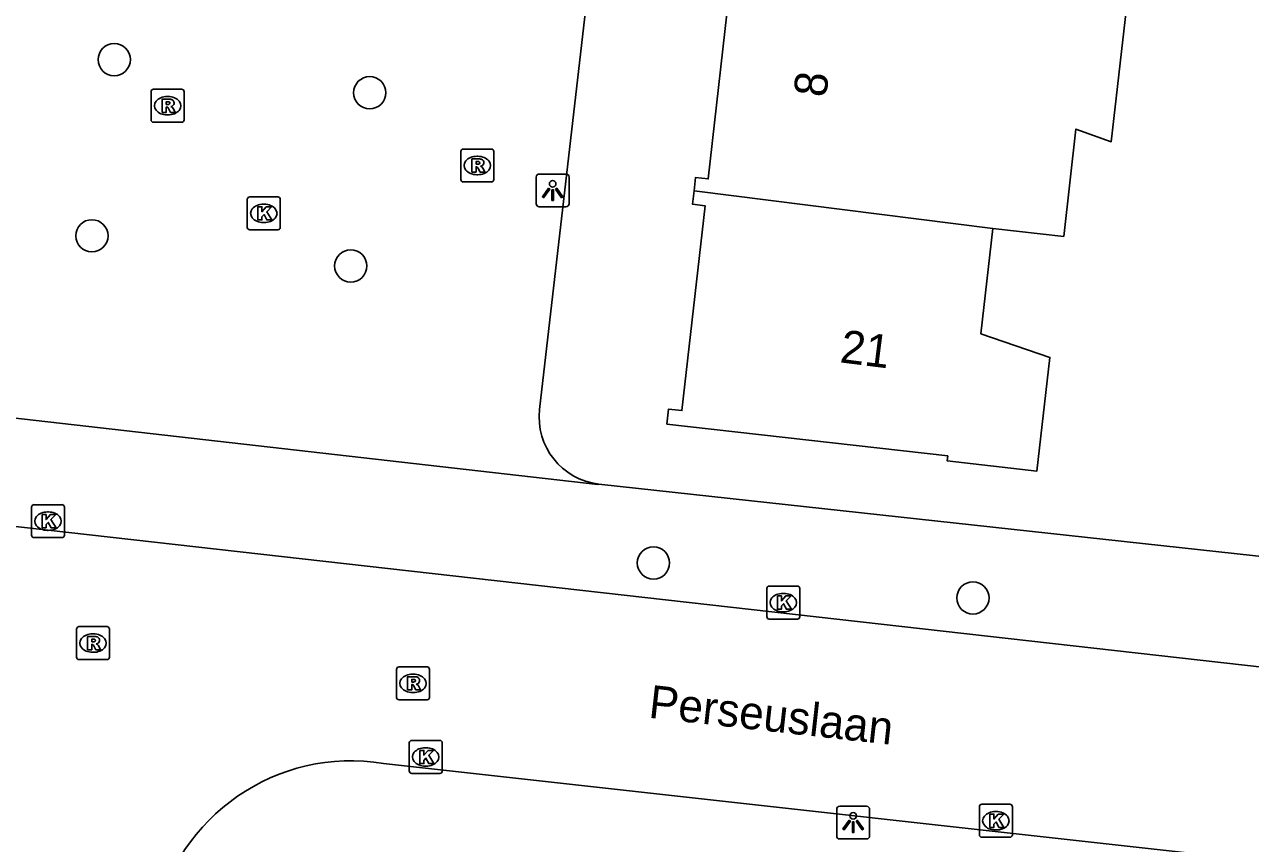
# Model space of a CAD drawing. Extents: x 162398 to 163643, y 386453 to 387397.
# Drawn here: x 162578.45 to 162615.67, y 386535.84 to 386560.69 of the extents above; entities that cross this region are included whole.
import ezdxf

# ---------------------------------------------------------------- set-up
doc = ezdxf.new("R2010")
doc.units = 0
for name, color, linetype in [('IMGEO_Boom', 7, 'Continuous'), ('IMGEO_Kolk', 7, 'Continuous'), ('IMGEO_Lichtpunt', 7, 'Continuous'), ('IMGEO_Openbare_ruimte_label', 7, 'Continuous'), ('IMGEO_Pand', 7, 'Continuous'), ('IMGEO_Pand_nummerreeks', 7, 'Continuous'), ('IMGEO_Rijbaan_lokaal_open', 7, 'Continuous'), ('IMGEO_Rioolput', 7, 'Continuous'), ('IMGEO_Voetpad_open', 7, 'Continuous')]:
    doc.layers.add(name, color=color, linetype=linetype)

msp = doc.modelspace()

# ---------------------------------------------------------------- linework, layer by layer
at = {"layer": 'IMGEO_Boom'}
for centre in [(162581.176, 386559.622), (162588.931, 386558.618), (162580.498, 386554.277), (162588.355, 386553.362), (162597.543, 386544.351), (162607.241, 386543.29)]:
    msp.add_circle(centre, 0.489, dxfattribs=at)
at = {"layer": 'IMGEO_Kolk'}
for p, q in [((162585.215, 386554.532), (162585.215, 386555.384)), ((162585.29, 386555.458), (162586.142, 386555.458)), ((162586.216, 386555.384), (162586.216, 386554.532)), ((162585.703, 386555.238), (162585.728, 386555.238)), ((162585.726, 386554.678), (162585.701, 386554.678)), ((162586.142, 386554.458), (162585.29, 386554.458)), ((162578.664, 386545.194), (162578.664, 386546.046)), ((162578.739, 386546.12), (162579.591, 386546.12)), ((162579.665, 386546.046), (162579.665, 386545.194)), ((162579.152, 386545.9), (162579.177, 386545.9)), ((162579.175, 386545.34), (162579.15, 386545.34)), ((162579.591, 386545.12), (162578.739, 386545.12)), ((162600.984, 386542.723), (162600.984, 386543.575)), ((162601.059, 386543.649), (162601.911, 386543.649)), ((162601.985, 386543.575), (162601.985, 386542.723)), ((162601.472, 386543.429), (162601.497, 386543.429)), ((162601.495, 386542.869), (162601.47, 386542.869)), ((162601.911, 386542.649), (162601.059, 386542.649)), ((162590.131, 386538.04), (162590.131, 386538.892)), ((162590.206, 386538.966), (162591.058, 386538.966)), ((162590.619, 386538.746), (162590.644, 386538.746)), ((162591.132, 386538.892), (162591.132, 386538.04)), ((162591.058, 386537.966), (162590.206, 386537.966)), ((162590.642, 386538.186), (162590.617, 386538.186)), ((162607.436, 386536.104), (162607.436, 386536.956)), ((162607.511, 386537.03), (162608.363, 386537.03)), ((162607.924, 386536.81), (162607.949, 386536.81)), ((162608.437, 386536.956), (162608.437, 386536.104)), ((162608.363, 386536.03), (162607.511, 386536.03)), ((162607.947, 386536.25), (162607.922, 386536.25))]:
    msp.add_line(p, q, dxfattribs=at)
for points in [[(162585.215, 386554.532), (162585.215, 386555.384)], [(162585.29, 386555.458), (162586.142, 386555.458)], [(162586.216, 386555.384), (162586.216, 386554.532)], [(162585.536, 386555.158), (162585.659, 386555.158), (162585.659, 386555.007), (162585.789, 386555.158), (162585.953, 386555.158), (162585.807, 386555.007), (162585.96, 386554.758), (162585.808, 386554.758), (162585.723, 386554.922), (162585.659, 386554.855), (162585.659, 386554.758), (162585.536, 386554.758), (162585.536, 386555.158)], [(162586.142, 386554.458), (162585.29, 386554.458)], [(162578.664, 386545.194), (162578.664, 386546.046)], [(162578.739, 386546.12), (162579.591, 386546.12)], [(162579.665, 386546.046), (162579.665, 386545.194)], [(162578.985, 386545.82), (162579.108, 386545.82), (162579.108, 386545.669), (162579.238, 386545.82), (162579.402, 386545.82), (162579.256, 386545.669), (162579.409, 386545.42), (162579.257, 386545.42), (162579.172, 386545.584), (162579.108, 386545.517), (162579.108, 386545.42), (162578.985, 386545.42), (162578.985, 386545.82)], [(162579.591, 386545.12), (162578.739, 386545.12)], [(162600.984, 386542.723), (162600.984, 386543.575)], [(162601.059, 386543.649), (162601.911, 386543.649)], [(162601.985, 386543.575), (162601.985, 386542.723)], [(162601.305, 386543.349), (162601.428, 386543.349), (162601.428, 386543.198), (162601.558, 386543.349), (162601.722, 386543.349), (162601.576, 386543.198), (162601.729, 386542.949), (162601.577, 386542.949), (162601.492, 386543.113), (162601.428, 386543.046), (162601.428, 386542.949), (162601.305, 386542.949), (162601.305, 386543.349)], [(162601.911, 386542.649), (162601.059, 386542.649)], [(162590.131, 386538.04), (162590.131, 386538.892)], [(162590.206, 386538.966), (162591.058, 386538.966)], [(162590.452, 386538.666), (162590.575, 386538.666), (162590.575, 386538.515), (162590.705, 386538.666), (162590.869, 386538.666), (162590.723, 386538.515), (162590.876, 386538.266), (162590.724, 386538.266), (162590.639, 386538.43), (162590.575, 386538.363), (162590.575, 386538.266), (162590.452, 386538.266), (162590.452, 386538.666)], [(162591.132, 386538.892), (162591.132, 386538.04)], [(162591.058, 386537.966), (162590.206, 386537.966)], [(162607.436, 386536.104), (162607.436, 386536.956)], [(162607.511, 386537.03), (162608.363, 386537.03)], [(162608.437, 386536.956), (162608.437, 386536.104)], [(162607.757, 386536.73), (162607.88, 386536.73), (162607.88, 386536.579), (162608.01, 386536.73), (162608.174, 386536.73), (162608.028, 386536.579), (162608.181, 386536.33), (162608.029, 386536.33), (162607.944, 386536.494), (162607.88, 386536.427), (162607.88, 386536.33), (162607.757, 386536.33), (162607.757, 386536.73)], [(162608.363, 386536.03), (162607.511, 386536.03)]]:
    msp.add_lwpolyline(points, dxfattribs=at)
for centre, start, end in [((162585.292, 386555.382), 91.552, 178.448), ((162585.292, 386555.382), 91.552, 178.448), ((162586.14, 386555.382), 1.552, 88.448), ((162586.14, 386555.382), 1.552, 88.448), ((162585.292, 386554.534), 181.552, 268.448), ((162585.292, 386554.534), 181.552, 268.448), ((162586.14, 386554.534), 271.552, 358.448), ((162586.14, 386554.534), 271.552, 358.448), ((162578.741, 386546.044), 91.552, 178.448), ((162578.741, 386546.044), 91.552, 178.448), ((162579.589, 386546.044), 1.552, 88.448), ((162579.589, 386546.044), 1.552, 88.448), ((162578.741, 386545.196), 181.552, 268.448), ((162578.741, 386545.196), 181.552, 268.448), ((162579.589, 386545.196), 271.552, 358.448), ((162579.589, 386545.196), 271.552, 358.448), ((162601.061, 386543.573), 91.552, 178.448), ((162601.061, 386543.573), 91.552, 178.448), ((162601.909, 386543.573), 1.552, 88.448), ((162601.909, 386543.573), 1.552, 88.448), ((162601.061, 386542.725), 181.552, 268.448), ((162601.061, 386542.725), 181.552, 268.448), ((162601.909, 386542.725), 271.552, 358.448), ((162601.909, 386542.725), 271.552, 358.448), ((162590.208, 386538.89), 91.552, 178.448), ((162590.208, 386538.89), 91.552, 178.448), ((162591.056, 386538.89), 1.552, 88.448), ((162591.056, 386538.89), 1.552, 88.448), ((162590.208, 386538.042), 181.552, 268.448), ((162590.208, 386538.042), 181.552, 268.448), ((162591.056, 386538.042), 271.552, 358.448), ((162591.056, 386538.042), 271.552, 358.448), ((162607.513, 386536.954), 91.552, 178.448), ((162607.513, 386536.954), 91.552, 178.448), ((162608.361, 386536.954), 1.552, 88.448), ((162608.361, 386536.954), 1.552, 88.448), ((162607.513, 386536.106), 181.552, 268.448), ((162607.513, 386536.106), 181.552, 268.448), ((162608.361, 386536.106), 271.552, 358.448), ((162608.361, 386536.106), 271.552, 358.448)]:
    msp.add_arc(centre, 0.0765, start, end, dxfattribs=at)
for centre, major_axis, ratio, start_param, end_param in [((162585.702, 386554.958), (-0.387, 0.002), 0.722429, 4.712389, 7.853982), ((162585.727, 386554.958), (-0.39, 0.002), 0.717154, 1.570796, 4.712389), ((162579.151, 386545.62), (-0.387, 0.002), 0.722429, 4.712389, 7.853982), ((162579.176, 386545.62), (-0.39, 0.002), 0.717154, 1.570796, 4.712389), ((162601.471, 386543.149), (-0.387, 0.002), 0.722429, 4.712389, 7.853982), ((162601.496, 386543.149), (-0.39, 0.002), 0.717154, 1.570796, 4.712389), ((162590.618, 386538.466), (-0.387, 0.002), 0.722429, 4.712389, 7.853982), ((162590.643, 386538.466), (-0.39, 0.002), 0.717154, 1.570796, 4.712389), ((162607.923, 386536.53), (-0.387, 0.002), 0.722429, 4.712389, 7.853982), ((162607.948, 386536.53), (-0.39, 0.002), 0.717154, 1.570796, 4.712389)]:
    msp.add_ellipse(centre, major_axis=major_axis, ratio=ratio, start_param=start_param, end_param=end_param, dxfattribs=at)
at = {"layer": 'IMGEO_Lichtpunt'}
for p, q in [((162594.887, 386556.152), (162594.079, 386556.152)), ((162594.887, 386556.152), (162594.079, 386556.152)), ((162593.985, 386556.057), (162593.985, 386555.25)), ((162593.985, 386556.057), (162593.985, 386555.25)), ((162594.981, 386555.25), (162594.981, 386556.057)), ((162594.981, 386555.25), (162594.981, 386556.057)), ((162594.079, 386555.156), (162594.887, 386555.156)), ((162594.079, 386555.156), (162594.887, 386555.156)), ((162603.107, 386536.88), (162603.107, 386536.073)), ((162603.107, 386536.88), (162603.107, 386536.073)), ((162604.009, 386536.975), (162603.201, 386536.975)), ((162604.009, 386536.975), (162603.201, 386536.975)), ((162604.103, 386536.073), (162604.103, 386536.88)), ((162604.103, 386536.073), (162604.103, 386536.88)), ((162603.201, 386535.979), (162604.009, 386535.979)), ((162603.201, 386535.979), (162604.009, 386535.979))]:
    msp.add_line(p, q, dxfattribs=at)
for points in [[(162594.359, 386555.721), (162594.398, 386555.693), (162594.21, 386555.431), (162594.172, 386555.458), (162594.359, 386555.721)], [(162594.571, 386555.693), (162594.609, 386555.72), (162594.796, 386555.458), (162594.757, 386555.43), (162594.571, 386555.693)], [(162594.461, 386555.673), (162594.508, 386555.673), (162594.508, 386555.351), (162594.461, 386555.351), (162594.461, 386555.673)], [(162603.481, 386536.544), (162603.52, 386536.516), (162603.332, 386536.254), (162603.294, 386536.281), (162603.481, 386536.544)], [(162603.583, 386536.496), (162603.63, 386536.496), (162603.63, 386536.174), (162603.583, 386536.174), (162603.583, 386536.496)], [(162603.693, 386536.516), (162603.731, 386536.543), (162603.918, 386536.281), (162603.879, 386536.253), (162603.693, 386536.516)]]:
    msp.add_lwpolyline(points, dxfattribs=at)
for centre in [(162594.484, 386555.855), (162603.606, 386536.678)]:
    msp.add_circle(centre, 0.0994, dxfattribs=at)
for centre, start, end in [((162594.079, 386556.057), 90, 180), ((162594.079, 386556.057), 90, 180), ((162594.887, 386556.057), 0, 90), ((162594.887, 386556.057), 0, 90), ((162594.079, 386555.25), 180, 270), ((162594.079, 386555.25), 180, 270), ((162594.887, 386555.25), 270, 0), ((162594.887, 386555.25), 270, 360), ((162603.201, 386536.88), 90, 180), ((162603.201, 386536.88), 90, 180), ((162604.009, 386536.88), 0, 90), ((162604.009, 386536.88), 0, 90), ((162603.201, 386536.073), 180, 270), ((162603.201, 386536.073), 180, 270), ((162604.009, 386536.073), 270, 0), ((162604.009, 386536.073), 270, 360)]:
    msp.add_arc(centre, 0.0946, start, end, dxfattribs=at)
at = {"layer": 'IMGEO_Pand'}
for points in [[(162598.775, 386555.64), (162598.822, 386556.047), (162599.206, 386556.003), (162599.906, 386562.187), (162599.565, 386562.226), (162599.605, 386562.578)], [(162610.753, 386561.263), (162611.899, 386561.193), (162611.439, 386557.132), (162610.366, 386557.515), (162609.997, 386554.26), (162607.847, 386554.503)], [(162607.847, 386554.503), (162607.485, 386551.306), (162609.575, 386550.589), (162609.185, 386547.14), (162606.459, 386547.449), (162606.476, 386547.598), (162597.953, 386548.563), (162598.005, 386549.021), (162598.407, 386548.976), (162599.11, 386555.19), (162598.729, 386555.233), (162598.775, 386555.64)], [(162598.775, 386555.64), (162607.847, 386554.503)]]:
    msp.add_lwpolyline(points, dxfattribs=at)
at = {"layer": 'IMGEO_Rijbaan_lokaal_open'}
for points in [[(162643.999, 386538.038), (162577.823, 386545.5)], [(162589.353, 386538.269), (162618.838, 386534.995)]]:
    msp.add_lwpolyline(points, dxfattribs=at)
msp.add_arc((162588.374, 386532.27), 6.079, 80.729, 168.5066, dxfattribs=at)
at = {"layer": 'IMGEO_Rioolput'}
for p, q in [((162582.37, 386558.723), (162583.222, 386558.723)), ((162582.295, 386557.797), (162582.295, 386558.649)), ((162582.783, 386558.503), (162582.808, 386558.503)), ((162583.296, 386558.649), (162583.296, 386557.797)), ((162583.222, 386557.723), (162582.37, 386557.723)), ((162582.806, 386557.943), (162582.781, 386557.943)), ((162591.697, 386555.984), (162591.697, 386556.836)), ((162591.772, 386556.91), (162592.624, 386556.91)), ((162592.698, 386556.836), (162592.698, 386555.984)), ((162592.185, 386556.69), (162592.21, 386556.69)), ((162592.208, 386556.13), (162592.183, 386556.13)), ((162592.624, 386555.91), (162591.772, 386555.91)), ((162580.031, 386541.494), (162580.031, 386542.346)), ((162580.106, 386542.42), (162580.958, 386542.42)), ((162581.032, 386542.346), (162581.032, 386541.494)), ((162580.519, 386542.2), (162580.544, 386542.2)), ((162580.542, 386541.64), (162580.517, 386541.64)), ((162580.958, 386541.42), (162580.106, 386541.42)), ((162589.745, 386540.272), (162589.745, 386541.124)), ((162589.82, 386541.198), (162590.672, 386541.198)), ((162590.233, 386540.978), (162590.258, 386540.978)), ((162590.746, 386541.124), (162590.746, 386540.272)), ((162590.672, 386540.198), (162589.82, 386540.198)), ((162590.256, 386540.418), (162590.231, 386540.418))]:
    msp.add_line(p, q, dxfattribs=at)
for points in [[(162582.37, 386558.723), (162583.222, 386558.723)], [(162582.295, 386557.797), (162582.295, 386558.649)], [(162582.884, 386558.421), (162582.632, 386558.423), (162582.632, 386558.023)], [(162582.81, 386558.342), (162582.756, 386558.342), (162582.756, 386558.261)], [(162583.296, 386558.649), (162583.296, 386557.797)], [(162582.632, 386558.023), (162582.756, 386558.023), (162582.756, 386558.185), (162582.767, 386558.185)], [(162582.756, 386558.261), (162582.808, 386558.261)], [(162582.814, 386558.156), (162582.885, 386558.023), (162583.025, 386558.023), (162582.96, 386558.149)], [(162583.222, 386557.723), (162582.37, 386557.723)], [(162591.697, 386555.984), (162591.697, 386556.836)], [(162591.772, 386556.91), (162592.624, 386556.91)], [(162592.698, 386556.836), (162592.698, 386555.984)], [(162592.286, 386556.608), (162592.034, 386556.61), (162592.034, 386556.21)], [(162592.212, 386556.529), (162592.158, 386556.529), (162592.158, 386556.448)], [(162592.034, 386556.21), (162592.158, 386556.21), (162592.158, 386556.372), (162592.169, 386556.372)], [(162592.158, 386556.448), (162592.21, 386556.448)], [(162592.216, 386556.343), (162592.287, 386556.21), (162592.427, 386556.21), (162592.362, 386556.336)], [(162592.624, 386555.91), (162591.772, 386555.91)], [(162580.031, 386541.494), (162580.031, 386542.346)], [(162580.106, 386542.42), (162580.958, 386542.42)], [(162581.032, 386542.346), (162581.032, 386541.494)], [(162580.62, 386542.118), (162580.368, 386542.12), (162580.368, 386541.72)], [(162580.546, 386542.039), (162580.492, 386542.039), (162580.492, 386541.958)], [(162580.492, 386541.958), (162580.544, 386541.958)], [(162580.368, 386541.72), (162580.492, 386541.72), (162580.492, 386541.882), (162580.503, 386541.882)], [(162580.55, 386541.853), (162580.621, 386541.72), (162580.761, 386541.72), (162580.696, 386541.846)], [(162580.958, 386541.42), (162580.106, 386541.42)], [(162589.745, 386540.272), (162589.745, 386541.124)], [(162589.82, 386541.198), (162590.672, 386541.198)], [(162590.334, 386540.896), (162590.082, 386540.898), (162590.082, 386540.498)], [(162590.746, 386541.124), (162590.746, 386540.272)], [(162590.082, 386540.498), (162590.206, 386540.498), (162590.206, 386540.66), (162590.217, 386540.66)], [(162590.26, 386540.817), (162590.206, 386540.817), (162590.206, 386540.736)], [(162590.206, 386540.736), (162590.258, 386540.736)], [(162590.264, 386540.631), (162590.335, 386540.498), (162590.475, 386540.498), (162590.41, 386540.624)], [(162590.672, 386540.198), (162589.82, 386540.198)]]:
    msp.add_lwpolyline(points, dxfattribs=at)
for centre, radius, start, end in [((162582.372, 386558.647), 0.0765, 91.552, 178.448), ((162582.372, 386558.647), 0.0765, 91.552, 178.448), ((162583.22, 386558.647), 0.0765, 1.552, 88.448), ((162583.22, 386558.647), 0.0765, 1.552, 88.448), ((162582.816, 386558.246), 0.0964, 77.0061, 93.1865), ((162582.83, 386558.303), 0.0378, 276.6634, 79.6772), ((162582.883, 386558.311), 0.109, 350.3612, 89.416), ((162582.766, 386558.132), 0.0533, 26.0293, 88.6989), ((162582.792, 386558.45), 0.19, 274.7715, 282.9687), ((162582.881, 386558.311), 0.112, 277.5842, 350.9817), ((162582.865, 386558.096), 0.108, 29.5134, 73.7905), ((162582.372, 386557.799), 0.0765, 181.552, 268.448), ((162582.372, 386557.799), 0.0765, 181.552, 268.448), ((162583.22, 386557.799), 0.0765, 271.552, 358.448), ((162583.22, 386557.799), 0.0765, 271.552, 358.448), ((162591.774, 386556.834), 0.0765, 91.552, 178.448), ((162591.774, 386556.834), 0.0765, 91.552, 178.448), ((162592.622, 386556.834), 0.0765, 1.552, 88.448), ((162592.622, 386556.834), 0.0765, 1.552, 88.448), ((162592.218, 386556.433), 0.0964, 77.0061, 93.1865), ((162592.232, 386556.49), 0.0378, 276.6634, 79.6772), ((162592.285, 386556.498), 0.109, 350.3612, 89.416), ((162592.283, 386556.498), 0.112, 277.5842, 350.9817), ((162592.168, 386556.319), 0.0533, 26.0293, 88.6989), ((162592.194, 386556.637), 0.19, 274.7715, 282.9687), ((162592.267, 386556.283), 0.108, 29.5134, 73.7905), ((162591.774, 386555.986), 0.0765, 181.552, 268.448), ((162591.774, 386555.986), 0.0765, 181.552, 268.448), ((162592.622, 386555.986), 0.0765, 271.552, 358.448), ((162592.622, 386555.986), 0.0765, 271.552, 358.448), ((162580.108, 386542.344), 0.0765, 91.552, 178.448), ((162580.108, 386542.344), 0.0765, 91.552, 178.448), ((162580.956, 386542.344), 0.0765, 1.552, 88.448), ((162580.956, 386542.344), 0.0765, 1.552, 88.448), ((162580.528, 386542.147), 0.19, 274.7715, 282.9687), ((162580.552, 386541.943), 0.0964, 77.0061, 93.1865), ((162580.566, 386542), 0.0378, 276.6634, 79.6772), ((162580.619, 386542.008), 0.109, 350.3612, 89.416), ((162580.617, 386542.008), 0.112, 277.5842, 350.9817), ((162580.502, 386541.829), 0.0533, 26.0293, 88.6989), ((162580.601, 386541.793), 0.108, 29.5134, 73.7905), ((162580.108, 386541.496), 0.0765, 181.552, 268.448), ((162580.108, 386541.496), 0.0765, 181.552, 268.448), ((162580.956, 386541.496), 0.0765, 271.552, 358.448), ((162580.956, 386541.496), 0.0765, 271.552, 358.448), ((162589.822, 386541.122), 0.0765, 91.552, 178.448), ((162589.822, 386541.122), 0.0765, 91.552, 178.448), ((162590.333, 386540.786), 0.109, 350.3612, 89.416), ((162590.67, 386541.122), 0.0765, 1.552, 88.448), ((162590.67, 386541.122), 0.0765, 1.552, 88.448), ((162590.216, 386540.607), 0.0533, 26.0293, 88.6989), ((162590.242, 386540.925), 0.19, 274.7715, 282.9687), ((162590.266, 386540.721), 0.0964, 77.0061, 93.1865), ((162590.28, 386540.778), 0.0378, 276.6634, 79.6772), ((162590.331, 386540.786), 0.112, 277.5842, 350.9817), ((162590.315, 386540.571), 0.108, 29.5134, 73.7905), ((162589.822, 386540.274), 0.0765, 181.552, 268.448), ((162589.822, 386540.274), 0.0765, 181.552, 268.448), ((162590.67, 386540.274), 0.0765, 271.552, 358.448), ((162590.67, 386540.274), 0.0765, 271.552, 358.448)]:
    msp.add_arc(centre, radius, start, end, dxfattribs=at)
for centre, major_axis, ratio, start_param, end_param in [((162582.782, 386558.223), (-0.387, 0.002), 0.722429, 4.712389, 7.853982), ((162582.807, 386558.223), (-0.39, 0.002), 0.717154, 1.570796, 4.712389), ((162592.184, 386556.41), (-0.387, 0.002), 0.722429, 4.712389, 7.853982), ((162592.209, 386556.41), (-0.39, 0.002), 0.717154, 1.570796, 4.712389), ((162580.518, 386541.92), (-0.387, 0.002), 0.722429, 4.712389, 7.853982), ((162580.543, 386541.92), (-0.39, 0.002), 0.717154, 1.570796, 4.712389), ((162590.232, 386540.698), (-0.387, 0.002), 0.722429, 4.712389, 7.853982), ((162590.257, 386540.698), (-0.39, 0.002), 0.717154, 1.570796, 4.712389)]:
    msp.add_ellipse(centre, major_axis=major_axis, ratio=ratio, start_param=start_param, end_param=end_param, dxfattribs=at)
at = {"layer": 'IMGEO_Voetpad_open'}
for points in [[(162594.088, 386549.01), (162597.565, 386579.171), (162599.075, 386579.017)], [(162575.154, 386549.09), (162595.86, 386546.731), (162595.881, 386546.745)], [(162595.881, 386546.745), (162619.803, 386544.13), (162619.88, 386544.729)]]:
    msp.add_lwpolyline(points, dxfattribs=at)
msp.add_arc((162596.118, 386548.775), 2.044, 173.3906, 263.3405, dxfattribs=at)

# ---------------------------------------------------------------- texts
at = {"layer": 'IMGEO_Openbare_ruimte_label'}
msp.add_text('Perseuslaan', height=1, rotation=353.6282, dxfattribs=at).set_placement((162597.372, 386539.659))
at = {"layer": 'IMGEO_Pand_nummerreeks'}
for s, rotation, p in [('8', 83.5419, (162602.785, 386558.456)), ('21', 352.7796, (162603.178, 386550.441))]:
    msp.add_text(s, height=1, rotation=rotation, dxfattribs=at).set_placement(p)

doc.saveas('drawing.dxf')
